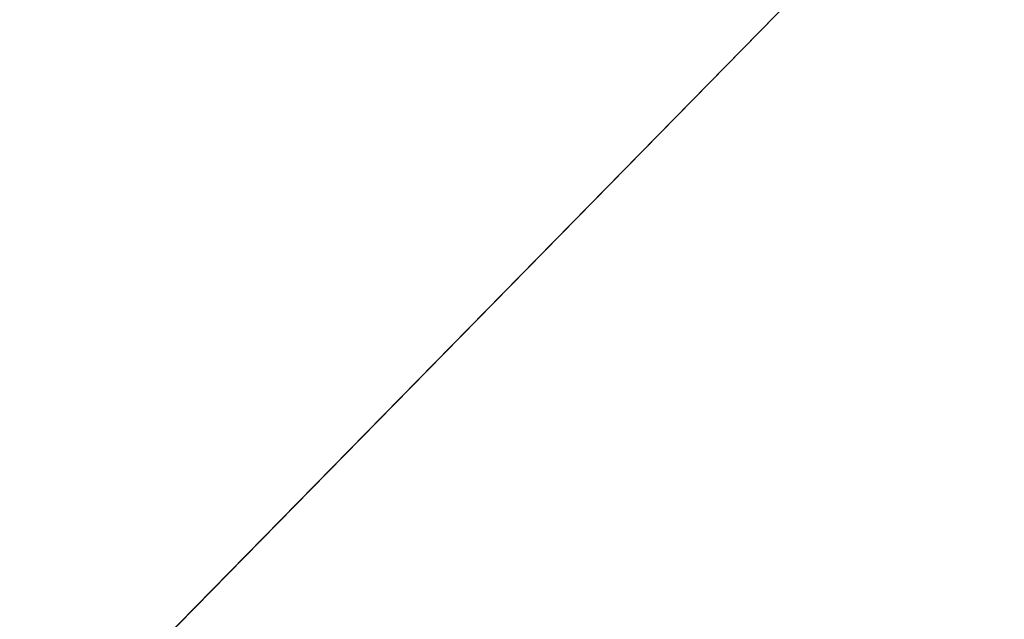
# Model space of a CAD drawing. Extents: x 0 to 80, y 0 to 80.
# Tile 614 of 656: x 9.738244 to 9.738444, y 35.422039 to 35.42216. Entities that reach past the tile are written whole.
import ezdxf

# ---------------------------------------------------------------- set-up
doc = ezdxf.new("R2010")
doc.units = 0
doc.header["$LTSCALE"] = 25.4
doc.layers.get('0').update_dxf_attribs({"color": 13, "linetype": 'CONTINUOUS'})

# ---------------------------------------------------------------- blocks, each defined once
blk = doc.blocks.new('ORBIT-I-KINKIET-20-7806-78')
at = {"color": 7}
blk.add_line((26.01520348, 35.64608002, 345.04354858), (26.13512993, 35.76836014, 345.89315796), dxfattribs=at)
blk.add_line((26.01520348, 35.64608002, 345.04354858), (26.13512993, 35.76836014, 345.89315796), dxfattribs=at)
mesh = blk.add_polyface(dxfattribs=at)
corners = [(26.40274239, 35.64608002, 302.38388062), (25.67843819, 35.76836014, 302.75234985), (26.40274239, 35.76836014, 302.38388062)]
mesh.append_faces([[corners[k] for k in face] for face in [(0, 1, 2)]], dxfattribs={"color": 7})
mesh = blk.add_polyface(dxfattribs=at)
corners = [(26.40274239, 35.64608002, 302.38388062), (25.67843819, 35.64608002, 302.75234985), (25.67843819, 35.76836014, 302.75234985)]
mesh.append_faces([[corners[k] for k in face] for face in [(0, 1, 2)]], dxfattribs={"color": 7})
mesh = blk.add_polyface(dxfattribs=at)
corners = [(26.01520348, 35.76836014, 345.04354858), (26.01520348, 35.64608002, 345.04354858), (26.13512993, 35.76836014, 345.89315796)]
mesh.append_faces([[corners[k] for k in face] for face in [(0, 1, 2)]], dxfattribs={"color": 7})
mesh = blk.add_polyface(dxfattribs=at)
corners = [(26.13512993, 35.76836014, 345.89315796), (26.01520348, 35.64608002, 345.04354858), (26.13512993, 35.64608002, 345.89315796)]
mesh.append_faces([[corners[k] for k in face] for face in [(0, 1, 2)]], dxfattribs={"color": 7})

msp = doc.modelspace()

# ---------------------------------------------------------------- block references
at = {"color": 0}
msp.add_blockref('ORBIT-I-KINKIET-20-7806-78', (-16.39661407, -0.34607825, -57.5), dxfattribs=at)

doc.saveas('drawing.dxf')
